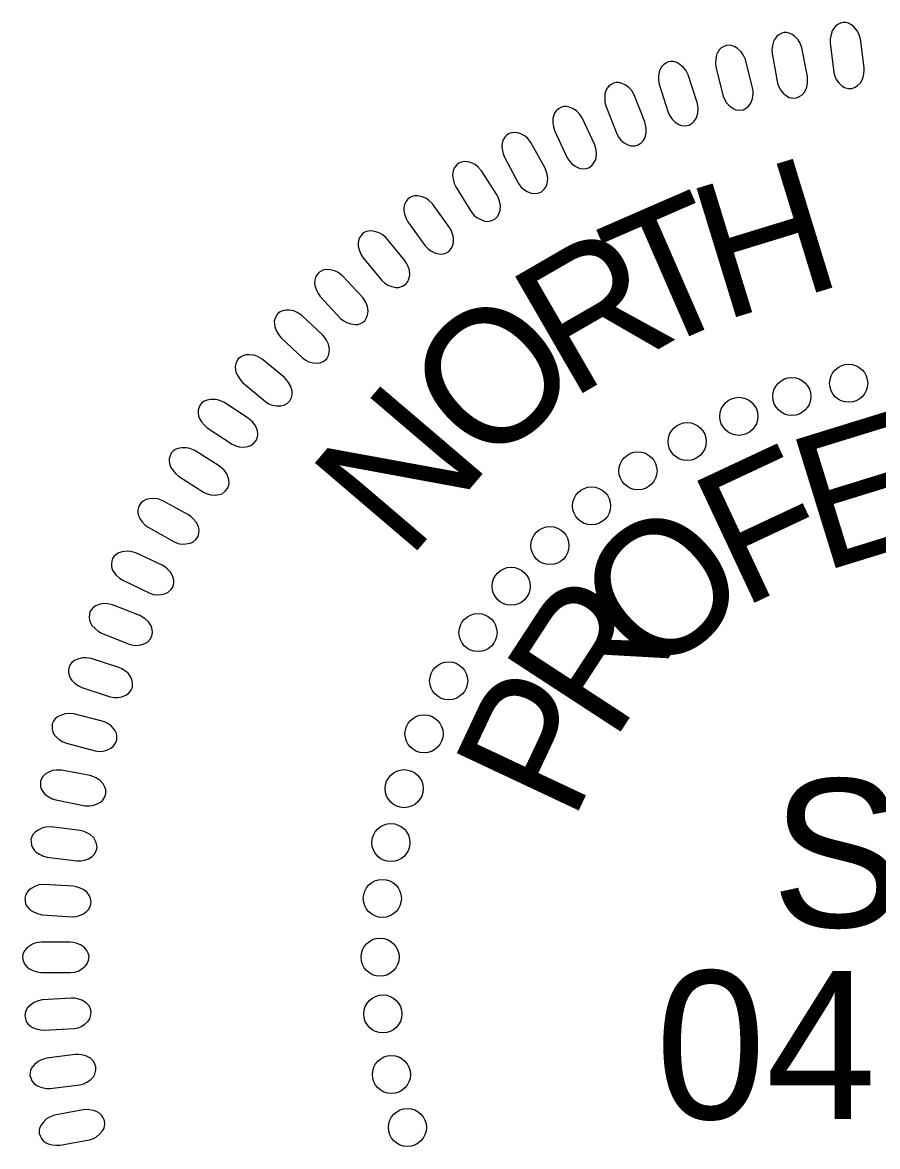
# Model space of a CAD drawing. Extents: x 18938 to 19565, y 6931 to 7973.
# Drawn here: x 19368.34 to 19373.02, y 7061.29 to 7067.45 of the extents above; entities that cross this region are included whole.
import ezdxf

# ---------------------------------------------------------------- set-up
doc = ezdxf.new("R2010")
doc.units = 0
doc.layers.add('Old_Level_10', color=7, linetype='Continuous')
doc.layers.add('Prop Pavement Schedule Description CELL', color=7, linetype='Continuous')

# ---------------------------------------------------------------- blocks, each defined once
blk = doc.blocks.new('Gregory K. Goins')
at = {"layer": 'Old_Level_10'}
for points in [[(-57.766, 88.076), (-57.995, 89.281), (-58.073, 89.489), (-58.15, 89.617), (-58.292, 89.763), (-58.408, 89.852), (-58.533, 89.91), (-58.643, 89.929), (-58.758, 89.928), (-58.864, 89.887), (-58.975, 89.835), (-59.067, 89.757), (-59.152, 89.639), (-59.195, 89.55), (-59.233, 89.39), (-59.258, 89.203), (-59.251, 89.042), (-59.023, 87.806), (-58.969, 87.644), (-58.899, 87.515), (-58.781, 87.375), (-58.645, 87.259), (-58.534, 87.199), (-58.369, 87.169), (-58.219, 87.178), (-58.079, 87.245), (-57.985, 87.314), (-57.879, 87.435), (-57.794, 87.624), (-57.761, 87.813), (-57.756, 87.946)], [(-55.384, 88.444), (-55.538, 89.661), (-55.602, 89.875), (-55.672, 90.006), (-55.804, 90.161), (-55.914, 90.257), (-56.035, 90.322), (-56.145, 90.349), (-56.258, 90.355), (-56.367, 90.321), (-56.482, 90.276), (-56.578, 90.204), (-56.67, 90.092), (-56.719, 90.005), (-56.767, 89.848), (-56.804, 89.663), (-56.806, 89.502), (-56.656, 88.254), (-56.613, 88.088), (-56.551, 87.955), (-56.442, 87.808), (-56.313, 87.684), (-56.207, 87.617), (-56.044, 87.577), (-55.893, 87.576), (-55.75, 87.634), (-55.652, 87.697), (-55.538, 87.812), (-55.441, 87.995), (-55.397, 88.181), (-55.384, 88.313)], [(-60.071, 87.604), (-60.375, 88.792), (-60.466, 88.995), (-60.552, 89.118), (-60.702, 89.254), (-60.824, 89.336), (-60.952, 89.386), (-61.064, 89.399), (-61.177, 89.39), (-61.281, 89.343), (-61.389, 89.284), (-61.476, 89.2), (-61.552, 89.077), (-61.591, 88.986), (-61.619, 88.823), (-61.632, 88.635), (-61.614, 88.475), (-61.309, 87.256), (-61.245, 87.097), (-61.167, 86.973), (-61.04, 86.841), (-60.897, 86.733), (-60.783, 86.681), (-60.616, 86.661), (-60.466, 86.679), (-60.331, 86.754), (-60.243, 86.829), (-60.144, 86.957), (-60.071, 87.151), (-60.05, 87.342), (-60.053, 87.474)], [(-62.405, 86.983), (-62.783, 88.15), (-62.886, 88.347), (-62.979, 88.464), (-63.138, 88.591), (-63.264, 88.665), (-63.396, 88.706), (-63.508, 88.712), (-63.62, 88.696), (-63.721, 88.643), (-63.825, 88.577), (-63.906, 88.489), (-63.975, 88.361), (-64.008, 88.266), (-64.026, 88.103), (-64.027, 87.914), (-63.999, 87.755), (-63.618, 86.558), (-63.544, 86.404), (-63.459, 86.285), (-63.324, 86.161), (-63.175, 86.063), (-63.058, 86.017), (-62.889, 86.008), (-62.741, 86.035), (-62.611, 86.119), (-62.527, 86.199), (-62.437, 86.333), (-62.376, 86.532), (-62.367, 86.723), (-62.379, 86.856)], [(-64.605, 86.167), (-65.057, 87.308), (-65.172, 87.498), (-65.272, 87.609), (-65.439, 87.725), (-65.569, 87.791), (-65.703, 87.824), (-65.815, 87.823), (-65.926, 87.8), (-66.023, 87.74), (-66.124, 87.668), (-66.199, 87.574), (-66.26, 87.443), (-66.286, 87.347), (-66.294, 87.183), (-66.283, 86.994), (-66.245, 86.838), (-65.79, 85.666), (-65.707, 85.517), (-65.614, 85.404), (-65.471, 85.288), (-65.316, 85.2), (-65.196, 85.161), (-65.028, 85.163), (-64.882, 85.2), (-64.758, 85.292), (-64.679, 85.377), (-64.597, 85.516), (-64.548, 85.718), (-64.552, 85.91), (-64.572, 86.041)], [(-66.723, 85.234), (-67.245, 86.344), (-67.372, 86.526), (-67.479, 86.631), (-67.652, 86.737), (-67.787, 86.794), (-67.922, 86.819), (-68.034, 86.811), (-68.144, 86.781), (-68.237, 86.715), (-68.332, 86.638), (-68.402, 86.539), (-68.454, 86.404), (-68.474, 86.306), (-68.472, 86.142), (-68.449, 85.954), (-68.402, 85.8), (-67.873, 84.661), (-67.781, 84.516), (-67.681, 84.409), (-67.532, 84.303), (-67.371, 84.224), (-67.25, 84.193), (-67.082, 84.206), (-66.938, 84.251), (-66.82, 84.351), (-66.746, 84.441), (-66.674, 84.585), (-66.637, 84.789), (-66.653, 84.98), (-66.681, 85.111)], [(-68.806, 84.22), (-69.397, 85.295), (-69.535, 85.47), (-69.648, 85.567), (-69.828, 85.662), (-69.966, 85.711), (-70.102, 85.727), (-70.213, 85.711), (-70.321, 85.675), (-70.41, 85.604), (-70.501, 85.52), (-70.563, 85.417), (-70.607, 85.279), (-70.621, 85.18), (-70.608, 85.017), (-70.574, 84.83), (-70.517, 84.68), (-69.918, 83.575), (-69.817, 83.437), (-69.71, 83.337), (-69.556, 83.24), (-69.389, 83.171), (-69.266, 83.148), (-69.099, 83.171), (-68.959, 83.226), (-68.847, 83.333), (-68.779, 83.427), (-68.716, 83.576), (-68.693, 83.782), (-68.72, 83.972), (-68.757, 84.099)], [(-70.823, 83.078), (-71.48, 84.114), (-71.63, 84.28), (-71.748, 84.369), (-71.933, 84.453), (-72.074, 84.493), (-72.211, 84.5), (-72.322, 84.478), (-72.427, 84.435), (-72.511, 84.358), (-72.596, 84.269), (-72.652, 84.162), (-72.687, 84.022), (-72.695, 83.923), (-72.672, 83.76), (-72.626, 83.577), (-72.56, 83.429), (-71.893, 82.364), (-71.783, 82.233), (-71.67, 82.139), (-71.509, 82.053), (-71.34, 81.995), (-71.215, 81.979), (-71.05, 82.013), (-70.914, 82.076), (-70.809, 82.19), (-70.747, 82.288), (-70.693, 82.44), (-70.683, 82.648), (-70.723, 82.836), (-70.766, 82.96)], [(-72.824, 81.723), (-73.545, 82.716), (-73.704, 82.872), (-73.828, 82.954), (-74.019, 83.026), (-74.162, 83.057), (-74.299, 83.056), (-74.408, 83.027), (-74.51, 82.977), (-74.589, 82.895), (-74.668, 82.801), (-74.717, 82.691), (-74.744, 82.548), (-74.745, 82.449), (-74.712, 82.288), (-74.655, 82.107), (-74.579, 81.965), (-73.847, 80.944), (-73.729, 80.82), (-73.611, 80.733), (-73.445, 80.657), (-73.272, 80.61), (-73.146, 80.602), (-72.984, 80.646), (-72.851, 80.718), (-72.754, 80.838), (-72.699, 80.939), (-72.654, 81.095), (-72.657, 81.303), (-72.708, 81.488), (-72.76, 81.61)], [(-74.704, 80.335), (-75.486, 81.28), (-75.655, 81.425), (-75.784, 81.5), (-75.978, 81.559), (-76.123, 81.582), (-76.26, 81.572), (-76.366, 81.535), (-76.465, 81.479), (-76.539, 81.392), (-76.612, 81.293), (-76.655, 81.181), (-76.672, 81.037), (-76.667, 80.937), (-76.624, 80.779), (-76.556, 80.603), (-76.471, 80.465), (-75.677, 79.492), (-75.551, 79.376), (-75.427, 79.297), (-75.257, 79.231), (-75.081, 79.195), (-74.955, 79.195), (-74.796, 79.249), (-74.668, 79.329), (-74.579, 79.455), (-74.53, 79.56), (-74.495, 79.718), (-74.512, 79.925), (-74.574, 80.106), (-74.634, 80.225)], [(-76.492, 78.795), (-77.331, 79.69), (-77.509, 79.825), (-77.643, 79.891), (-77.841, 79.938), (-77.986, 79.951), (-78.123, 79.933), (-78.226, 79.89), (-78.322, 79.828), (-78.39, 79.736), (-78.457, 79.632), (-78.492, 79.518), (-78.5, 79.373), (-78.489, 79.274), (-78.436, 79.119), (-78.356, 78.947), (-78.264, 78.816), (-77.409, 77.894), (-77.277, 77.786), (-77.149, 77.715), (-76.974, 77.66), (-76.796, 77.634), (-76.671, 77.642), (-76.516, 77.707), (-76.393, 77.795), (-76.312, 77.926), (-76.269, 78.034), (-76.244, 78.193), (-76.273, 78.399), (-76.348, 78.576), (-76.414, 78.691)], [(-78.154, 77.186), (-79.048, 78.026), (-79.234, 78.149), (-79.371, 78.207), (-79.572, 78.241), (-79.718, 78.246), (-79.853, 78.218), (-79.954, 78.169), (-80.045, 78.101), (-80.107, 78.006), (-80.167, 77.898), (-80.196, 77.782), (-80.195, 77.637), (-80.177, 77.538), (-80.115, 77.387), (-80.025, 77.22), (-79.924, 77.094), (-79.013, 76.229), (-78.874, 76.129), (-78.742, 76.066), (-78.564, 76.022), (-78.386, 76.009), (-78.261, 76.024), (-78.11, 76.098), (-77.993, 76.193), (-77.92, 76.33), (-77.884, 76.44), (-77.87, 76.601), (-77.911, 76.804), (-77.996, 76.976), (-78.07, 77.086)], [(-79.768, 75.399), (-80.712, 76.182), (-80.906, 76.293), (-81.046, 76.342), (-81.249, 76.363), (-81.395, 76.358), (-81.527, 76.323), (-81.625, 76.268), (-81.712, 76.194), (-81.768, 76.095), (-81.821, 75.983), (-81.843, 75.865), (-81.832, 75.721), (-81.809, 75.624), (-81.736, 75.477), (-81.636, 75.315), (-81.528, 75.197), (-80.565, 74.39), (-80.42, 74.299), (-80.284, 74.245), (-80.103, 74.212), (-79.925, 74.209), (-79.801, 74.234), (-79.655, 74.316), (-79.544, 74.418), (-79.479, 74.559), (-79.451, 74.671), (-79.447, 74.833), (-79.501, 75.033), (-79.596, 75.2), (-79.678, 75.305)], [(-81.292, 73.697), (-82.322, 74.363), (-82.527, 74.45), (-82.673, 74.483), (-82.876, 74.48), (-83.021, 74.458), (-83.148, 74.407), (-83.239, 74.341), (-83.317, 74.257), (-83.361, 74.153), (-83.4, 74.036), (-83.407, 73.916), (-83.38, 73.774), (-83.346, 73.68), (-83.256, 73.542), (-83.138, 73.394), (-83.016, 73.289), (-81.965, 72.601), (-81.81, 72.528), (-81.669, 72.49), (-81.486, 72.478), (-81.308, 72.497), (-81.188, 72.536), (-81.053, 72.635), (-80.955, 72.749), (-80.907, 72.897), (-80.892, 73.011), (-80.907, 73.172), (-80.984, 73.365), (-81.099, 73.519), (-81.192, 73.614)], [(-82.507, 71.674), (-83.542, 72.332), (-83.747, 72.418), (-83.893, 72.449), (-84.097, 72.446), (-84.241, 72.422), (-84.369, 72.37), (-84.458, 72.303), (-84.536, 72.219), (-84.579, 72.113), (-84.617, 71.997), (-84.623, 71.876), (-84.595, 71.735), (-84.56, 71.641), (-84.469, 71.504), (-84.35, 71.357), (-84.228, 71.253), (-83.17, 70.573), (-83.015, 70.501), (-82.873, 70.464), (-82.691, 70.454), (-82.513, 70.474), (-82.393, 70.513), (-82.259, 70.614), (-82.162, 70.73), (-82.115, 70.877), (-82.101, 70.992), (-82.117, 71.153), (-82.196, 71.344), (-82.312, 71.497), (-82.405, 71.593)], [(-83.81, 69.625), (-84.885, 70.217), (-85.095, 70.29), (-85.243, 70.311), (-85.445, 70.295), (-85.589, 70.262), (-85.712, 70.203), (-85.797, 70.13), (-85.869, 70.042), (-85.905, 69.934), (-85.937, 69.815), (-85.935, 69.694), (-85.898, 69.554), (-85.857, 69.464), (-85.759, 69.332), (-85.63, 69.193), (-85.501, 69.097), (-84.404, 68.485), (-84.245, 68.422), (-84.101, 68.395), (-83.918, 68.396), (-83.741, 68.427), (-83.624, 68.474), (-83.496, 68.582), (-83.407, 68.704), (-83.37, 68.854), (-83.363, 68.969), (-83.389, 69.129), (-83.48, 69.315), (-83.605, 69.461), (-83.704, 69.55)], [(-84.919, 67.501), (-86.029, 68.024), (-86.243, 68.084), (-86.392, 68.096), (-86.593, 68.067), (-86.734, 68.026), (-86.853, 67.958), (-86.934, 67.88), (-87, 67.787), (-87.03, 67.678), (-87.053, 67.556), (-87.044, 67.437), (-86.999, 67.3), (-86.952, 67.212), (-86.845, 67.087), (-86.708, 66.956), (-86.574, 66.867), (-85.439, 66.325), (-85.277, 66.274), (-85.131, 66.255), (-84.949, 66.268), (-84.775, 66.31), (-84.661, 66.364), (-84.54, 66.48), (-84.458, 66.607), (-84.431, 66.759), (-84.431, 66.876), (-84.467, 67.033), (-84.57, 67.213), (-84.703, 67.35), (-84.808, 67.433)], [(-85.858, 65.383), (-86.998, 65.834), (-87.216, 65.88), (-87.365, 65.884), (-87.565, 65.842), (-87.702, 65.792), (-87.817, 65.717), (-87.893, 65.634), (-87.953, 65.537), (-87.976, 65.426), (-87.992, 65.303), (-87.975, 65.184), (-87.921, 65.05), (-87.869, 64.965), (-87.754, 64.847), (-87.609, 64.726), (-87.47, 64.646), (-86.304, 64.176), (-86.139, 64.135), (-85.992, 64.125), (-85.811, 64.149), (-85.64, 64.202), (-85.529, 64.263), (-85.415, 64.387), (-85.343, 64.518), (-85.324, 64.672), (-85.332, 64.788), (-85.378, 64.943), (-85.492, 65.116), (-85.634, 65.245), (-85.744, 65.321)], [(-86.734, 63.193), (-87.901, 63.572), (-88.121, 63.605), (-88.27, 63.599), (-88.466, 63.545), (-88.601, 63.486), (-88.711, 63.404), (-88.781, 63.317), (-88.834, 63.216), (-88.85, 63.103), (-88.859, 62.98), (-88.834, 62.863), (-88.772, 62.732), (-88.714, 62.65), (-88.593, 62.54), (-88.441, 62.428), (-88.296, 62.357), (-87.103, 61.961), (-86.935, 61.93), (-86.788, 61.93), (-86.609, 61.966), (-86.442, 62.029), (-86.335, 62.097), (-86.23, 62.227), (-86.165, 62.363), (-86.157, 62.518), (-86.172, 62.633), (-86.227, 62.785), (-86.351, 62.951), (-86.502, 63.07), (-86.616, 63.139)], [(-87.438, 60.938), (-88.627, 61.243), (-88.848, 61.261), (-88.997, 61.246), (-89.189, 61.179), (-89.319, 61.113), (-89.425, 61.024), (-89.489, 60.932), (-89.537, 60.829), (-89.545, 60.716), (-89.546, 60.592), (-89.514, 60.475), (-89.444, 60.35), (-89.381, 60.272), (-89.253, 60.169), (-89.094, 60.067), (-88.945, 60.005), (-87.73, 59.685), (-87.56, 59.665), (-87.414, 59.673), (-87.237, 59.721), (-87.074, 59.794), (-86.972, 59.868), (-86.875, 60.006), (-86.819, 60.146), (-86.82, 60.3), (-86.842, 60.414), (-86.907, 60.562), (-87.041, 60.72), (-87.199, 60.83), (-87.317, 60.891)], [(-87.95, 58.642), (-89.154, 58.872), (-89.377, 58.877), (-89.524, 58.852), (-89.712, 58.773), (-89.838, 58.699), (-89.937, 58.603), (-89.996, 58.508), (-90.037, 58.402), (-90.038, 58.288), (-90.031, 58.165), (-89.992, 58.051), (-89.914, 57.929), (-89.847, 57.856), (-89.712, 57.761), (-89.547, 57.669), (-89.395, 57.617), (-88.161, 57.373), (-87.991, 57.364), (-87.845, 57.382), (-87.672, 57.44), (-87.514, 57.524), (-87.417, 57.604), (-87.329, 57.747), (-87.281, 57.891), (-87.292, 58.045), (-87.322, 58.157), (-87.396, 58.301), (-87.539, 58.45), (-87.704, 58.55), (-87.826, 58.603)], [(-88.37, 56.328), (-89.587, 56.482), (-89.809, 56.472), (-89.955, 56.438), (-90.137, 56.348), (-90.258, 56.266), (-90.351, 56.164), (-90.404, 56.066), (-90.438, 55.957), (-90.432, 55.843), (-90.417, 55.72), (-90.371, 55.609), (-90.285, 55.493), (-90.214, 55.424), (-90.074, 55.338), (-89.903, 55.256), (-89.748, 55.214), (-88.502, 55.048), (-88.331, 55.05), (-88.187, 55.077), (-88.018, 55.145), (-87.865, 55.239), (-87.774, 55.326), (-87.694, 55.474), (-87.655, 55.62), (-87.677, 55.773), (-87.713, 55.883), (-87.796, 56.022), (-87.949, 56.161), (-88.119, 56.251), (-88.243, 56.297)], [(-88.656, 53.984), (-89.881, 54.061), (-90.102, 54.038), (-90.245, 53.994), (-90.421, 53.893), (-90.537, 53.803), (-90.624, 53.696), (-90.67, 53.594), (-90.697, 53.484), (-90.684, 53.371), (-90.661, 53.249), (-90.609, 53.141), (-90.516, 53.031), (-90.44, 52.966), (-90.295, 52.889), (-90.12, 52.818), (-89.962, 52.786), (-88.708, 52.699), (-88.537, 52.71), (-88.395, 52.746), (-88.23, 52.826), (-88.084, 52.929), (-87.998, 53.021), (-87.929, 53.174), (-87.899, 53.322), (-87.93, 53.473), (-87.973, 53.581), (-88.064, 53.714), (-88.226, 53.844), (-88.401, 53.923), (-88.528, 53.96)], [(-88.787, 51.633), (-90.013, 51.633), (-90.233, 51.595), (-90.373, 51.544), (-90.542, 51.432), (-90.652, 51.334), (-90.731, 51.222), (-90.771, 51.118), (-90.792, 51.005), (-90.771, 50.894), (-90.742, 50.774), (-90.682, 50.669), (-90.582, 50.565), (-90.503, 50.505), (-90.353, 50.437), (-90.173, 50.378), (-90.014, 50.355), (-88.757, 50.347), (-88.588, 50.369), (-88.448, 50.415), (-88.289, 50.504), (-88.149, 50.616), (-88.069, 50.713), (-88.009, 50.87), (-87.989, 51.02), (-88.029, 51.169), (-88.079, 51.274), (-88.178, 51.401), (-88.348, 51.521), (-88.527, 51.588), (-88.657, 51.618)], [(-88.734, 49.275), (-89.959, 49.199), (-90.175, 49.148), (-90.311, 49.087), (-90.474, 48.964), (-90.578, 48.86), (-90.65, 48.743), (-90.683, 48.637), (-90.696, 48.523), (-90.669, 48.413), (-90.631, 48.295), (-90.566, 48.195), (-90.459, 48.096), (-90.376, 48.042), (-90.222, 47.984), (-90.039, 47.936), (-89.879, 47.923), (-88.624, 47.994), (-88.456, 48.027), (-88.32, 48.081), (-88.166, 48.181), (-88.034, 48.301), (-87.96, 48.402), (-87.91, 48.563), (-87.9, 48.713), (-87.949, 48.86), (-88.005, 48.962), (-88.113, 49.082), (-88.289, 49.191), (-88.473, 49.247), (-88.604, 49.269)], [(-88.569, 46.894), (-89.787, 46.741), (-89.999, 46.676), (-90.132, 46.607), (-90.286, 46.475), (-90.383, 46.364), (-90.448, 46.243), (-90.474, 46.134), (-90.48, 46.02), (-90.446, 45.912), (-90.402, 45.797), (-90.33, 45.7), (-90.217, 45.609), (-90.13, 45.56), (-89.974, 45.512), (-89.788, 45.475), (-89.627, 45.473), (-88.379, 45.622), (-88.214, 45.665), (-88.081, 45.728), (-87.934, 45.836), (-87.809, 45.965), (-87.742, 46.071), (-87.702, 46.235), (-87.702, 46.386), (-87.76, 46.529), (-87.822, 46.627), (-87.937, 46.741), (-88.12, 46.838), (-88.307, 46.882), (-88.439, 46.895)], [(-88.236, 44.569), (-89.441, 44.339), (-89.65, 44.261), (-89.777, 44.185), (-89.923, 44.042), (-90.013, 43.926), (-90.07, 43.801), (-90.089, 43.691), (-90.088, 43.577), (-90.047, 43.471), (-89.995, 43.359), (-89.918, 43.267), (-89.8, 43.183), (-89.71, 43.139), (-89.55, 43.101), (-89.363, 43.076), (-89.202, 43.083), (-87.966, 43.311), (-87.804, 43.365), (-87.675, 43.435), (-87.536, 43.553), (-87.419, 43.69), (-87.359, 43.8), (-87.33, 43.965), (-87.338, 44.116), (-87.405, 44.255), (-87.473, 44.349), (-87.595, 44.455), (-87.784, 44.541), (-87.974, 44.573), (-88.106, 44.578)]]:
    blk.add_lwpolyline(points, close=True, dxfattribs=at)
for centre in [(-56.031, 75.163), (-58.42, 74.606), (-60.65, 73.77), (-62.825, 72.709), (-64.895, 71.475), (-66.847, 70.001), (-68.599, 68.329), (-70.232, 66.616), (-71.626, 64.665), (-72.861, 62.633), (-73.897, 60.403), (-74.734, 58.093), (-75.292, 55.822), (-75.651, 53.472), (-75.748, 50.997), (-75.629, 48.607), (-75.271, 46.057), (-74.595, 43.826)]:
    blk.add_circle(centre, 0.801, dxfattribs=at)
for s, height, rotation, p in [('H', 5.669, 17.0557, (-61.361, 77.767)), ('T', 5.669, 23.5451, (-64.54, 76.357)), ('R', 5.669, 30.0345, (-67.761, 74.438)), ('O', 5.669, 43.0132, (-71.236, 71.41)), ('N', 5.669, 49.5025, (-74.583, 67.655)), ('E', 5.669, 17.1686, (-57.165, 67.198)), ('F', 5.669, 25.1084, (-60.555, 65.659)), ('O', 5.669, 40.988, (-64.252, 62.521)), ('R', 5.669, 56.8676, (-65.966, 59.974)), ('P', 5.669, 64.8074, (-67.652, 56.612)), ('SEAL', 6.2363, 359.9814, (-59.282, 52.264)), ('041709', 6.2363, 359.9814, (-64.157, 44.186))]:
    blk.add_text(s, height=height, rotation=rotation, dxfattribs=at).set_placement(p)

msp = doc.modelspace()

# ---------------------------------------------------------------- block references
at = {"layer": 'Prop Pavement Schedule Description CELL', "xscale": 0.13, "yscale": 0.13}
msp.add_blockref('Gregory K. Goins', (19380.142, 7055.7006), dxfattribs=at)

doc.saveas('drawing.dxf')
